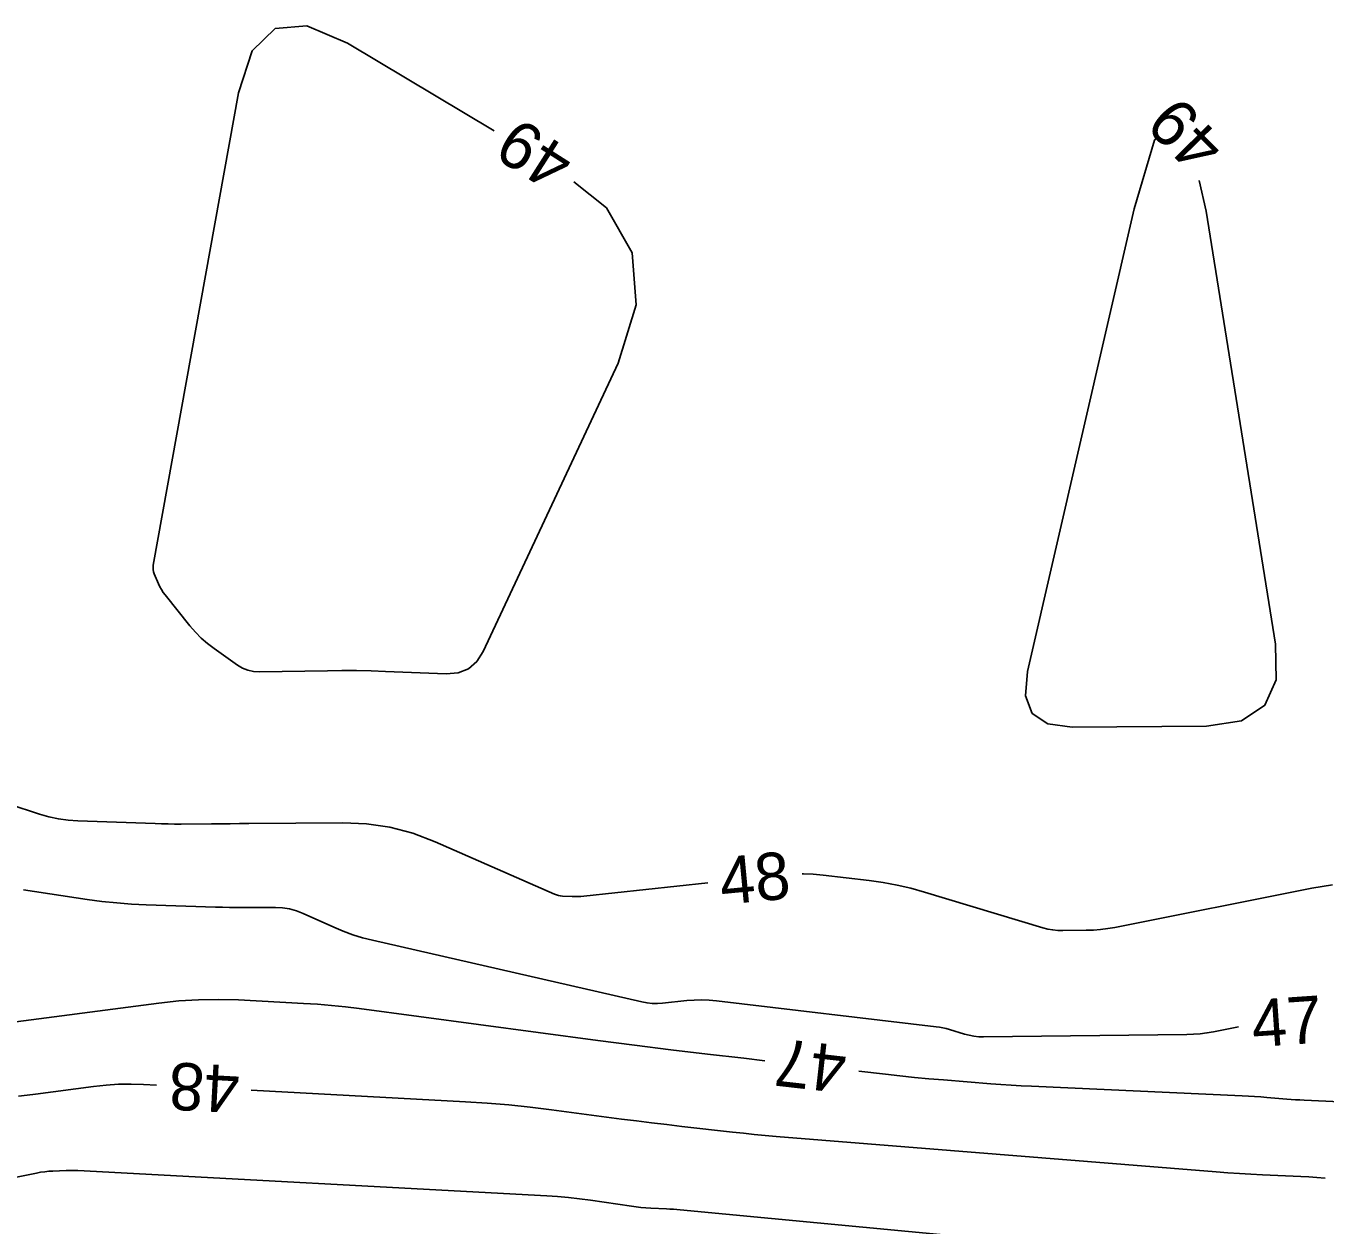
# Model space of a CAD drawing. Extents: x 2384780 to 2405861, y 547869 to 573706.
# Drawn here: x 2391871.3 to 2391926.2, y 552735.9 to 552786.6 of the extents above; entities that cross this region are included whole.
import ezdxf

# ---------------------------------------------------------------- set-up
doc = ezdxf.new("R2010")
doc.units = 0
doc.layers.add('Old_Level_60', color=7, linetype='Continuous')

msp = doc.modelspace()

# ---------------------------------------------------------------- linework, layer by layer
at = {"layer": 'Old_Level_60'}
for points in [[(2391891.09925, 552782.12), (2391884.90075, 552785.8275), (2391883.17675, 552786.55475), (2391881.8325, 552786.44725), (2391880.86775, 552785.505), (2391880.2825, 552783.728), (2391876.6835, 552763.76375), (2391876.673, 552763.66875), (2391876.6765, 552763.575), (2391876.694, 552763.483), (2391876.72525, 552763.3925)], [(2391919.11225, 552781.8465), (2391919.00825, 552781.722), (2391918.14875, 552778.8255), (2391913.641, 552759.26825), (2391913.554, 552758.232), (2391913.8395, 552757.4945), (2391914.4975, 552757.05575), (2391915.528, 552756.916)], [(2391876.72525, 552763.3925), (2391876.9035, 552762.974), (2391876.96225, 552762.84825), (2391877.029, 552762.72725), (2391877.104, 552762.61125), (2391877.187, 552762.50025), (2391878.22925, 552761.20025), (2391878.46125, 552760.931), (2391878.71025, 552760.6795), (2391878.976, 552760.44625), (2391879.259, 552760.23125), (2391880.2385, 552759.53875), (2391880.45425, 552759.4095), (2391880.68175, 552759.3185), (2391880.92125, 552759.2655), (2391881.17225, 552759.25075), (2391884.04525, 552759.2995), (2391884.66075, 552759.3055), (2391885.27625, 552759.30275), (2391885.89175, 552759.291), (2391886.507, 552759.27025), (2391889.06625, 552759.16575), (2391889.57525, 552759.2085), (2391890.0055, 552759.38075), (2391890.3565, 552759.68325), (2391890.62875, 552760.11525), (2391896.3345, 552772.30275), (2391897.095, 552774.77275), (2391896.93125, 552776.96025), (2391895.843, 552778.86475), (2391894.46725, 552779.97325)], [(2391915.528, 552756.916), (2391921.20625, 552756.9605), (2391922.69275, 552757.187), (2391923.67575, 552757.83925), (2391924.1555, 552758.917), (2391924.1315, 552760.4205), (2391921.19275, 552778.723), (2391920.9005, 552780.0235)], [(2391900.13375, 552750.32775), (2391894.8795, 552749.7695), (2391894.7565, 552749.75875), (2391894.6335, 552749.75275), (2391894.51025, 552749.7515), (2391894.38675, 552749.755), (2391893.9835, 552749.774), (2391893.898, 552749.78175), (2391893.81425, 552749.7975), (2391893.73225, 552749.82075), (2391893.65225, 552749.8515), (2391888.5955, 552752.07025), (2391887.65175, 552752.4275), (2391886.6865, 552752.68), (2391885.7, 552752.828), (2391884.69175, 552752.8715), (2391880.72525, 552752.837), (2391880.33125, 552752.83375), (2391879.93725, 552752.83075), (2391879.54325, 552752.828), (2391879.1495, 552752.8255), (2391877.86225, 552752.81775), (2391877.5865, 552752.8175), (2391877.31075, 552752.82025), (2391877.03525, 552752.82575), (2391876.7595, 552752.834), (2391873.49275, 552752.949), (2391873.0805, 552752.97775), (2391872.673, 552753.035), (2391872.27075, 552753.12075), (2391871.8735, 552753.23475), (2391870.58375, 552753.654)], [(2391926.53625, 552750.25325), (2391925.6665, 552750.1005), (2391917.33225, 552748.45025), (2391917.03275, 552748.398), (2391916.73175, 552748.35975), (2391916.42925, 552748.3355), (2391916.1255, 552748.325), (2391915.13025, 552748.31375), (2391914.91825, 552748.31925), (2391914.70825, 552748.341), (2391914.50075, 552748.3785), (2391914.2955, 552748.432), (2391909.28475, 552749.9415), (2391908.70825, 552750.1015), (2391908.12625, 552750.236), (2391907.53925, 552750.34475), (2391906.94675, 552750.428), (2391905.0025, 552750.65775), (2391904.58575, 552750.6955), (2391904.169, 552750.7095), (2391904.1145, 552750.7085)], [(2391922.56225, 552744.246), (2391921.51, 552744.03775), (2391921.22825, 552743.98875), (2391920.94525, 552743.95275), (2391920.66075, 552743.92975), (2391920.375, 552743.92), (2391911.785, 552743.823), (2391911.581, 552743.8285), (2391911.379, 552743.84925), (2391911.17925, 552743.8855), (2391910.9815, 552743.937), (2391910.3395, 552744.13025), (2391910.20125, 552744.16875), (2391910.06175, 552744.201), (2391909.921, 552744.227), (2391909.779, 552744.247), (2391900.498, 552745.34475), (2391900.184, 552745.373), (2391899.86975, 552745.38375), (2391899.55575, 552745.37675), (2391899.24125, 552745.352), (2391898.2145, 552745.243), (2391897.995, 552745.22875), (2391897.7765, 552745.23275), (2391897.55925, 552745.25475), (2391897.343, 552745.295), (2391885.952, 552747.9015), (2391885.53125, 552748.009), (2391885.11725, 552748.137), (2391884.71025, 552748.28575), (2391884.31025, 552748.455), (2391883.015, 552749.042), (2391882.734, 552749.152), (2391882.44625, 552749.23025), (2391882.15175, 552749.27675), (2391881.85025, 552749.2915), (2391880.486, 552749.28725), (2391880.19375, 552749.28775), (2391879.9015, 552749.29075), (2391879.60925, 552749.29675), (2391879.317, 552749.30525), (2391876.38875, 552749.405), (2391875.762, 552749.43525), (2391875.13675, 552749.48325), (2391874.5135, 552749.54925), (2391873.8915, 552749.633), (2391871.19925, 552750.03475)], [(2391868.03225, 552744.149), (2391868.134, 552744.13475), (2391868.2395, 552744.13825), (2391869.12775, 552744.239), (2391869.318, 552744.261), (2391869.50825, 552744.28375), (2391869.69825, 552744.3075), (2391869.88825, 552744.332), (2391876.91975, 552745.251), (2391877.758, 552745.341), (2391878.59775, 552745.3925), (2391879.439, 552745.4055), (2391880.28175, 552745.37975), (2391883.037, 552745.23275), (2391883.627, 552745.1955), (2391884.21575, 552745.1465), (2391884.8035, 552745.086), (2391885.39025, 552745.01375), (2391895.481, 552743.6725), (2391897.022, 552743.4715), (2391898.564, 552743.278), (2391900.107, 552743.092), (2391901.65075, 552742.91375), (2391902.54125, 552742.813)], [(2391906.51575, 552742.3635), (2391907.6335, 552742.237), (2391908.24575, 552742.17025), (2391908.8585, 552742.10825), (2391909.4715, 552742.0515), (2391910.085, 552741.99925), (2391912.09025, 552741.83725), (2391912.52, 552741.8045), (2391912.95025, 552741.7755), (2391913.3805, 552741.75025), (2391913.811, 552741.729), (2391922.72275, 552741.328), (2391922.98275, 552741.31525), (2391923.2425, 552741.29975), (2391923.50225, 552741.282), (2391923.76175, 552741.26175), (2391924.609, 552741.19125), (2391924.79075, 552741.177), (2391924.9725, 552741.1645), (2391925.15425, 552741.1535), (2391925.33625, 552741.14425), (2391946.88375, 552740.146)], [(2391870.98925, 552741.314), (2391871.34825, 552741.3585), (2391871.707, 552741.40475), (2391874.1605, 552741.72525), (2391874.6865, 552741.782), (2391875.21375, 552741.81425), (2391875.74175, 552741.82225), (2391876.27075, 552741.80625), (2391876.8235, 552741.77675)], [(2391880.81775, 552741.5635), (2391889.886, 552741.07925), (2391890.79775, 552741.02175), (2391891.708, 552740.946), (2391892.61675, 552740.8525), (2391893.52375, 552740.741), (2391896.48375, 552740.3475), (2391897.11825, 552740.26475), (2391897.753, 552740.185), (2391898.38825, 552740.1085), (2391899.02375, 552740.035), (2391901.16875, 552739.7925), (2391901.6285, 552739.74225), (2391902.0885, 552739.696), (2391902.549, 552739.653), (2391903.01, 552739.614), (2391921.61575, 552738.11), (2391922.10725, 552738.0725), (2391922.599, 552738.03925), (2391923.09075, 552738.0105), (2391923.583, 552737.98625), (2391925.1915, 552737.91375), (2391925.53625, 552737.89675), (2391925.8805, 552737.87625), (2391926.22475, 552737.85275)], [(2391868.36725, 552737.38875), (2391871.751, 552738.06475), (2391871.9215, 552738.09525), (2391872.09275, 552738.119), (2391872.265, 552738.13575), (2391872.43775, 552738.146), (2391873.004, 552738.16775), (2391873.12525, 552738.171), (2391873.2465, 552738.1715), (2391873.36775, 552738.16925), (2391873.489, 552738.164), (2391893.3165, 552737.10325), (2391893.779, 552737.07275), (2391894.2405, 552737.0315), (2391894.701, 552736.97925), (2391895.16025, 552736.916), (2391896.89425, 552736.65625), (2391897.09775, 552736.6285), (2391897.30175, 552736.606), (2391897.50625, 552736.589), (2391897.7115, 552736.5775), (2391898.38225, 552736.54825), (2391898.526, 552736.541), (2391898.6695, 552736.532), (2391898.813, 552736.521), (2391898.95625, 552736.50825), (2391922.423, 552734.2755)]]:
    msp.add_lwpolyline(points, dxfattribs=at)

# ---------------------------------------------------------------- texts
for s, rotation, p in [('49', 134.44745, (2391922.09725, 552781.56625)), ('49', 147.487342, (2391894.6015, 552781.141)), ('48', 5.463003, (2391900.721, 552749.4005)), ('47', 3.935589, (2391923.1845, 552743.3805)), ('47', 173.547108, (2391906.06475, 552743.42075)), ('48', 176.944033, (2391880.3755, 552742.5885))]:
    msp.add_text(s, height=2, rotation=rotation, dxfattribs=at).set_placement(p)

doc.saveas('drawing.dxf')
